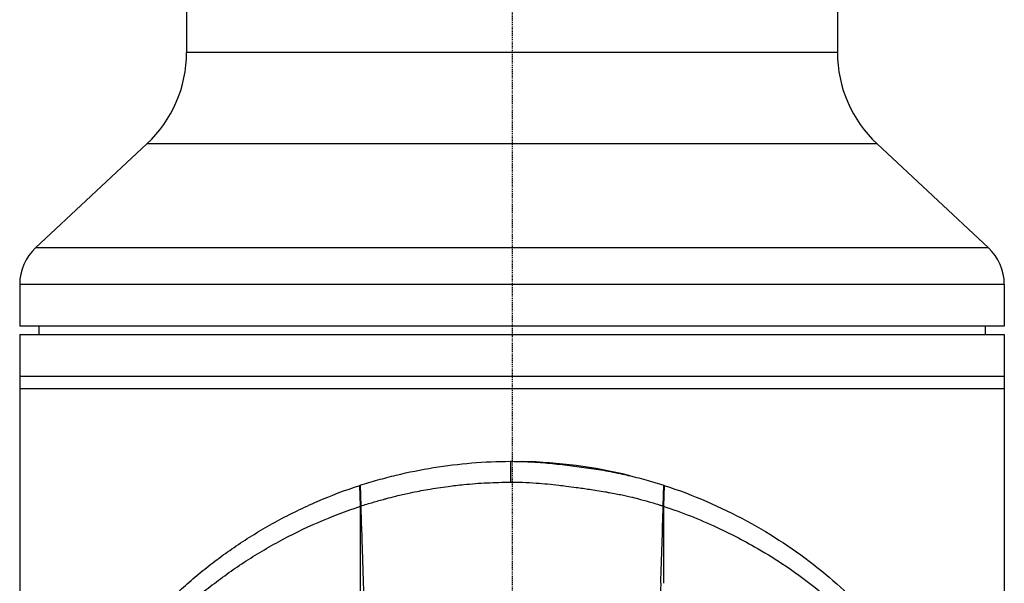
# Model space of a CAD drawing. Header units: millimetres. Extents: x 0 to 4378, y 0 to 2397.
# Tile 506 of 656: x 2192 to 2310, y 1280 to 1348. Entities that reach past the tile are written whole.
import ezdxf

# ---------------------------------------------------------------- set-up
doc = ezdxf.new("R2010")
doc.units = ezdxf.units.MM
doc.header["$LTSCALE"] = 0.2
doc.linetypes.add('CENTER2', pattern=[1.125, 0.75, -0.125, 0.125, -0.125])
doc.layers.add('02_Center Line', color=1, linetype='CENTER2')

# ---------------------------------------------------------------- blocks, each defined once
blk = doc.blocks.new('Blk$A16R2-0W24Z')
for p, q in [((-39, 1203.5), (-39, 844.08)), ((39, 1203.5), (39, 844.08)), ((39, 844.08), (-39, 844.08)), ((-43.77, 833.11), (-57.09, 820.69)), ((43.77, 833.11), (-43.77, 833.11)), ((43.77, 833.11), (57.09, 820.69)), ((57.09, 820.69), (-57.09, 820.69)), ((59, 816.3), (-59, 816.3)), ((-59, 816.3), (-59, 811.3)), ((59, 816.3), (59, 811.3)), ((59, 811.3), (-59, 811.3)), ((-56.7, 811.3), (-56.71, 810.3)), ((56.7, 811.3), (56.71, 810.3)), ((-59, 810.3), (-59, 661.9)), ((-59, 810.3), (59, 810.3)), ((59, 810.3), (59, 661.9)), ((-59, 805.3), (59, 805.3)), ((59, 803.8), (-59, 803.8)), ((-0.18, 795.11), (-0.17, 792.62)), ((-18.21, 792.24), (-18.23, 792.23)), ((-18.15, 789.73), (-18.23, 792.23)), ((-18.21, 792.24), (-18.13, 789.75)), ((18.13, 789.75), (18.2, 792.24)), ((18.22, 792.23), (18.14, 789.73)), ((18.22, 792.23), (18.2, 792.24)), ((-18.15, 789.73), (-18.13, 789.75)), ((18.13, 789.75), (18.14, 789.73))]:
    blk.add_line(p, q)
for centre, radius, start, end in [((-54, 844.08), 15, 313, 0), ((54, 844.08), 15, 180, 227), ((-53, 816.3), 6, 133, 180), ((53, 816.3), 6, 0, 47), ((0, 736.1), 59, 76.261, 88.7588)]:
    blk.add_arc(centre, radius, start, end)
for points, knots in [([(-18.21, 792.24), (-17.86, 792.35), (-17.5, 792.47), (-16.79, 792.68), (-16.43, 792.78), (-15.71, 792.98), (-15.35, 793.08), (-14.62, 793.28), (-14.25, 793.37), (-12.42, 793.81), (-10.92, 794.11), (-7.89, 794.6), (-6.36, 794.79), (-3.28, 795.04), (-1.73, 795.11), (-0.18, 795.11)], [-1, -1, -1, -1, -0.9375, -0.9375, -0.875, -0.875, -0.8125, -0.8125, -0.75, -0.75, -0.5, -0.5, -0.25, -0.25, 0, 0, 0, 0]), ([(-0.18, 795.11), (0.02, 795.11), (0.22, 795.11), (0.61, 795.1), (0.81, 795.1), (1.4, 795.08), (1.8, 795.07), (2.98, 795), (3.76, 794.95), (5.33, 794.8), (6.11, 794.71), (7.67, 794.52), (8.44, 794.42), (9.99, 794.19), (10.76, 794.07), (12.29, 793.79), (13.05, 793.63), (13.99, 793.42), (14.17, 793.37), (14.55, 793.28), (14.73, 793.24), (15.29, 793.09), (15.66, 792.99), (16.39, 792.79), (16.76, 792.68), (17.3, 792.52), (17.48, 792.46), (17.85, 792.35), (18.02, 792.29), (18.2, 792.24)], [-1, -1, -1, -1, -0.96875, -0.96875, -0.9375, -0.9375, -0.875, -0.875, -0.75, -0.75, -0.625, -0.625, -0.5, -0.5, -0.375, -0.375, -0.25, -0.25, -0.21875, -0.21875, -0.1875, -0.1875, -0.125, -0.125, -0.0625, -0.0625, -0.03125, -0.03125, 0, 0, 0, 0]), ([(-49.17, 768.72), (-47.53, 771.19), (-45.67, 773.59), (-43.06, 776.46), (-42.52, 777.03), (-41.41, 778.15), (-40.84, 778.7), (-39.97, 779.51), (-39.67, 779.78), (-39.07, 780.32), (-38.77, 780.59), (-38.16, 781.11), (-37.84, 781.37), (-37.22, 781.89), (-36.9, 782.15), (-35.93, 782.91), (-35.27, 783.41), (-33.92, 784.39), (-33.23, 784.87), (-31.82, 785.8), (-31.1, 786.26), (-29.63, 787.14), (-28.88, 787.57), (-26.58, 788.81), (-24.98, 789.59), (-21.68, 791.01), (-19.98, 791.66), (-18.23, 792.23)], [-1, -1, -1, -1, -0.75, -0.75, -0.6875, -0.6875, -0.625, -0.625, -0.59375, -0.59375, -0.5625, -0.5625, -0.53125, -0.53125, -0.5, -0.5, -0.4375, -0.4375, -0.375, -0.375, -0.3125, -0.3125, -0.25, -0.25, -0.125, -0.125, 0, 0, 0, 0]), ([(-18.13, 789.75), (-17.89, 789.83), (-17.65, 789.91), (-17.15, 790.06), (-16.85, 790.15), (-16.21, 790.33), (-15.72, 790.47), (-15.11, 790.64), (-14.94, 790.68), (-14.44, 790.82), (-14, 790.92), (-13.17, 791.12), (-12.66, 791.23), (-11.47, 791.49), (-10.79, 791.62), (-9.29, 791.88), (-8.47, 792), (-7.03, 792.19), (-6.41, 792.26), (-4.86, 792.42), (-3.92, 792.49), (-2.05, 792.58), (-1.11, 792.61), (-0.17, 792.62)], [-1.7641, -1.7641, -1.7641, -1.7641, -1.717212, -1.717212, -1.664917, -1.664917, -1.509212, -1.509212, -1.471418, -1.471418, -1.368776, -1.368776, -1.210279, -1.210279, -0.998956, -0.998956, -0.750291, -0.750291, -0.563416, -0.563416, -0.281667, -0.281667, 0, 0, 0, 0]), ([(-0.17, 792.62), (0.17, 792.62), (0.7, 792.61), (1.82, 792.58), (2.36, 792.55), (2.91, 792.51)], [-0.3338943, -0.3338943, -0.3338943, -0.3338943, -0.164315, -0.164315, -0.0000089, -0.0000089, -0.0000089, -0.0000089]), ([(2.91, 792.51), (3.36, 792.48), (3.81, 792.44), (4.71, 792.35), (5.16, 792.31), (5.91, 792.22), (6.21, 792.19), (6.89, 792.1), (7.3, 792.04), (8.23, 791.92), (8.75, 791.84), (9.58, 791.72), (9.88, 791.67), (10.52, 791.57), (10.86, 791.52), (11.35, 791.43), (11.49, 791.4), (11.92, 791.33), (12.2, 791.28), (12.72, 791.18), (12.96, 791.13), (13.63, 790.99), (14.05, 790.9), (14.76, 790.73), (15.09, 790.64), (15.82, 790.43), (16.32, 790.3), (16.97, 790.11), (17.22, 790.04), (17.57, 789.93), (17.72, 789.88), (17.9, 789.82), (18.01, 789.78), (18.13, 789.75)], [0.000001, 0.000001, 0.000001, 0.000001, 0.135997, 0.135997, 0.271657, 0.271657, 0.361911, 0.361911, 0.480229, 0.480229, 0.640596, 0.640596, 0.732884, 0.732884, 0.838292, 0.838292, 0.884268, 0.884268, 0.970651, 0.970651, 1.046287, 1.046287, 1.180396, 1.180396, 1.280001, 1.280001, 1.427802, 1.427802, 1.496013, 1.496013, 1.532259, 1.532259, 1.59494, 1.59494, 1.59494, 1.59494]), ([(18.22, 792.23), (19.98, 791.66), (21.68, 791.01), (24.98, 789.59), (26.58, 788.82), (31.18, 786.33), (34, 784.44), (39.15, 780.37), (41.48, 778.18), (45.67, 773.59), (47.53, 771.19), (49.17, 768.72)], [-1, -1, -1, -1, -0.875, -0.875, -0.75, -0.75, -0.5, -0.5, -0.25, -0.25, 0, 0, 0, 0]), ([(-48.93, 766.3), (-47.3, 768.76), (-45.45, 771.15), (-42.85, 774.01), (-42.31, 774.58), (-41.21, 775.69), (-40.64, 776.24), (-39.77, 777.05), (-39.48, 777.32), (-38.88, 777.85), (-38.58, 778.11), (-37.97, 778.64), (-37.66, 778.9), (-37.04, 779.42), (-36.72, 779.68), (-35.76, 780.44), (-35.1, 780.93), (-33.76, 781.9), (-33.08, 782.38), (-31.67, 783.31), (-30.96, 783.76), (-29.49, 784.64), (-28.74, 785.07), (-26.46, 786.31), (-24.87, 787.09), (-21.58, 788.5), (-19.89, 789.16), (-18.15, 789.73)], [0, 0, 0, 0, 0.25, 0.25, 0.3125, 0.3125, 0.375, 0.375, 0.40625, 0.40625, 0.4375, 0.4375, 0.46875, 0.46875, 0.5, 0.5, 0.5625, 0.5625, 0.625, 0.625, 0.6875, 0.6875, 0.75, 0.75, 0.875, 0.875, 0.9999999, 0.9999999, 0.9999999, 0.9999999]), ([(-18.14, 766.49), (-18.14, 766.52), (-18.14, 766.55), (-18.14, 766.61), (-18.14, 766.65), (-18.14, 766.75), (-18.14, 766.82), (-18.14, 767.02), (-18.14, 767.16), (-18.14, 767.56), (-18.14, 767.83), (-18.14, 768.6), (-18.14, 769.15), (-18.14, 769.86), (-18.15, 770.02), (-18.15, 770.59), (-18.15, 771), (-18.15, 771.64), (-18.15, 771.87), (-18.15, 772.38), (-18.15, 772.65), (-18.15, 773.63), (-18.15, 774.35), (-18.15, 776.02), (-18.15, 776.98), (-18.15, 778.92), (-18.15, 779.9), (-18.15, 781.62), (-18.15, 782.35), (-18.15, 784.2), (-18.15, 785.31), (-18.15, 787.52), (-18.15, 788.63), (-18.15, 789.73)], [-2.404467, -2.404467, -2.404467, -2.404467, -2.38808, -2.38808, -2.374992, -2.374992, -2.352767, -2.352767, -2.307428, -2.307428, -2.215977, -2.215977, -2.043234, -2.043234, -1.996265, -1.996265, -1.870126, -1.870126, -1.797499, -1.797499, -1.714594, -1.714594, -1.493987, -1.493987, -1.199681, -1.199681, -0.898168, -0.898168, -0.672429, -0.672429, -0.336384, -0.336384, -0.000002, -0.000002, -0.000002, -0.000002]), ([(-18.13, 789.75), (-18.13, 789.62), (-18.12, 789.48), (-18.12, 789.35), (-18.11, 789.22), (-18.11, 789.08), (-18.1, 788.95), (-18.1, 788.85), (-18.1, 788.75), (-18.09, 788.65), (-18.08, 788.33), (-18.07, 788), (-18.06, 787.68), (-18.06, 787.65), (-18.06, 787.61), (-18.06, 787.57), (-18.04, 787.03), (-18.02, 786.51), (-18, 785.98), (-18, 785.81), (-17.99, 785.64), (-17.99, 785.48), (-17.98, 785.17), (-17.97, 784.86), (-17.96, 784.55), (-17.95, 784.41), (-17.95, 784.26), (-17.94, 784.12), (-17.93, 783.72), (-17.92, 783.32), (-17.9, 782.92), (-17.9, 782.69), (-17.89, 782.46), (-17.88, 782.22), (-17.88, 782.1), (-17.87, 781.98), (-17.87, 781.85), (-17.86, 781.43), (-17.84, 781.01), (-17.83, 780.6), (-17.82, 780.21), (-17.81, 779.82), (-17.8, 779.43), (-17.79, 779.13), (-17.78, 778.83), (-17.77, 778.52), (-17.76, 778.17), (-17.75, 777.81), (-17.74, 777.45), (-17.73, 777.17), (-17.72, 776.89), (-17.71, 776.62), (-17.7, 775.97), (-17.68, 775.34), (-17.66, 774.71), (-17.65, 774.33), (-17.64, 773.96), (-17.63, 773.59), (-17.62, 773.38), (-17.62, 773.17), (-17.61, 772.96), (-17.6, 772.52), (-17.59, 772.09), (-17.58, 771.64), (-17.58, 771.61), (-17.58, 771.57), (-17.58, 771.53), (-17.57, 771.37), (-17.57, 771.2), (-17.56, 771.03), (-17.56, 770.77), (-17.55, 770.51), (-17.54, 770.24), (-17.54, 770.22), (-17.54, 770.2), (-17.54, 770.18), (-17.53, 769.96), (-17.53, 769.74), (-17.52, 769.52), (-17.52, 769.5), (-17.52, 769.49), (-17.52, 769.47), (-17.52, 769.29), (-17.51, 769.11), (-17.5, 768.92), (-17.5, 768.87), (-17.5, 768.81), (-17.5, 768.75), (-17.5, 768.66), (-17.49, 768.55), (-17.49, 768.45), (-17.49, 768.4), (-17.49, 768.34), (-17.48, 768.3), (-17.48, 768.21), (-17.48, 768.13), (-17.48, 768.06), (-17.47, 768.01), (-17.47, 767.97), (-17.47, 767.93), (-17.47, 767.91), (-17.47, 767.9), (-17.47, 767.88), (-17.47, 767.83), (-17.47, 767.78), (-17.47, 767.74), (-17.47, 767.72), (-17.47, 767.7), (-17.47, 767.68), (-17.46, 767.64), (-17.46, 767.59), (-17.46, 767.55), (-17.46, 767.51), (-17.46, 767.46), (-17.46, 767.42), (-17.46, 767.42), (-17.46, 767.41), (-17.46, 767.4)], [0, 0, 0, 0, 0.0170412, 0.0170412, 0.0170412, 0.034236, 0.034236, 0.034236, 0.0471897, 0.0471897, 0.0471897, 0.0893621, 0.0893621, 0.0893621, 0.0943795, 0.0943795, 0.0943795, 0.165297, 0.165297, 0.165297, 0.1883649, 0.1883649, 0.1883649, 0.2308179, 0.2308179, 0.2308179, 0.25, 0.25, 0.25, 0.3027036, 0.3027036, 0.3027036, 0.3333251, 0.3333251, 0.3333251, 0.3497887, 0.3497887, 0.3497887, 0.4058701, 0.4058701, 0.4058701, 0.4588452, 0.4588452, 0.4588452, 0.5, 0.5, 0.5, 0.5476249, 0.5476249, 0.5476249, 0.5841013, 0.5841013, 0.5841013, 0.6696693, 0.6696693, 0.6696693, 0.7208387, 0.7208387, 0.7208387, 0.75, 0.75, 0.75, 0.8096449, 0.8096449, 0.8096449, 0.8147138, 0.8147138, 0.8147138, 0.8370381, 0.8370381, 0.8370381, 0.8722752, 0.8722752, 0.8722752, 0.875, 0.875, 0.875, 0.9047874, 0.9047874, 0.9047874, 0.906752, 0.906752, 0.906752, 0.9306166, 0.9306166, 0.9306166, 0.9375, 0.9375, 0.9375, 0.9494352, 0.9494352, 0.9494352, 0.9552797, 0.9552797, 0.9552797, 0.9651058, 0.9651058, 0.9651058, 0.9705228, 0.9705228, 0.9705228, 0.9732201, 0.9732201, 0.9732201, 0.9799254, 0.9799254, 0.9799254, 0.9829974, 0.9829974, 0.9829974, 0.9903559, 0.9903559, 0.9903559, 0.9985975, 0.9985975, 0.9985975, 0.9999503, 0.9999503, 0.9999503, 0.9999503]), ([(17.83, 780.53), (17.88, 782.06), (17.93, 783.59), (18.03, 786.67), (18.08, 788.21), (18.13, 789.75)], [0.0000002, 0.0000002, 0.0000002, 0.0000002, 0.465998, 0.465998, 0.931996, 0.931996, 0.931996, 0.931996]), ([(18.14, 789.73), (19.24, 789.37), (20.32, 788.98), (22.43, 788.15), (23.47, 787.71), (25.18, 786.93), (25.84, 786.6), (27.37, 785.83), (28.23, 785.37), (30.19, 784.25), (31.27, 783.58), (33.72, 781.96), (35.06, 780.99), (36.66, 779.73), (36.98, 779.47), (38.47, 778.24), (39.6, 777.24), (41.48, 775.43), (42.25, 774.64), (44.11, 772.64), (45.16, 771.4), (47.14, 768.88), (48.06, 767.6), (48.93, 766.3)], [0, 0, 0, 0, 0.36371, 0.36371, 0.725023, 0.725023, 0.964251, 0.964251, 1.282808, 1.282808, 1.706122, 1.706122, 2.270542, 2.270542, 2.412652, 2.412652, 2.94517, 2.94517, 3.344589, 3.344589, 3.942997, 3.942997, 4.541116, 4.541116, 4.541116, 4.541116]), ([(18.14, 789.73), (18.14, 788.19), (18.14, 786.65), (18.14, 783.57), (18.14, 782.04), (18.14, 780.5)], [-0.9323744, -0.9323744, -0.9323744, -0.9323744, -0.4661245, -0.4661245, -0.0000003, -0.0000003, -0.0000003, -0.0000003]), ([(17.83, 780.53), (17.77, 778.41), (17.7, 776.29), (17.61, 773.04), (17.58, 771.91), (17.54, 770.22), (17.53, 769.65), (17.5, 768.82), (17.5, 768.53), (17.49, 768.15), (17.48, 767.97), (17.48, 767.75), (17.47, 767.68), (17.47, 767.58), (17.47, 767.54), (17.47, 767.47), (17.47, 767.44), (17.47, 767.4)], [-2.689787, -2.689787, -2.689787, -2.689787, -1.35513, -1.35513, -0.641962, -0.641962, -0.285807, -0.285807, -0.113186, -0.113186, -0.054373, -0.054373, -0.027158, -0.027158, -0.013494, -0.013494, -0.000003, -0.000003, -0.000003, -0.000003])]:
    blk.add_open_spline(points, degree=3, knots=knots)
at = {"layer": '02_Center Line'}
blk.add_line((0, 1425.31), (0, -16.53), dxfattribs=at)

msp = doc.modelspace()

# ---------------------------------------------------------------- block references
msp.add_blockref('Blk$A16R2-0W24Z', (2251.163, 499.915))

doc.saveas('drawing.dxf')
